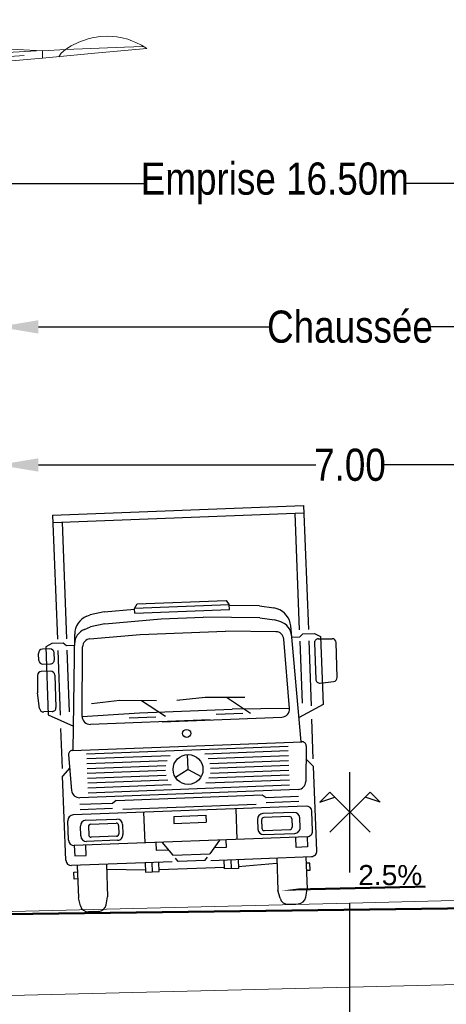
# Model space of a CAD drawing. Extents: x 1616800 to 1632437, y 2248456 to 2251974.
# Tile 338 of 399: x 1619128.06 to 1619132.3, y 2251205.98 to 2251215.79. Entities that reach past the tile are written whole.
import ezdxf
from ezdxf.enums import TextEntityAlignment as Align

# ---------------------------------------------------------------- set-up
doc = ezdxf.new("R2010")
doc.units = 0
doc.header["$LTSCALE"] = 2
doc.header["$PDMODE"] = 3
doc.header["$PDSIZE"] = 0.2
doc.linetypes.add('CONTINU', pattern=[0])
doc.layers.get('0').update_dxf_attribs({"linetype": 'CONTINUOUS'})
doc.layers.get('Defpoints').update_dxf_attribs({"linetype": 'CONTINUOUS'})
doc.layers.add('0000-PAP-PROFIL EN TRAVERS DE PRINCIPE', color=7, linetype='CONTINUOUS')
doc.styles.add('Arial', font='ARIALN.TTF')
doc.styles.add('ARIAL-GRAS', font='arial.ttf')
doc.styles.get("Standard").update_dxf_attribs({"font": 'arial.ttf'})
doc.dimstyles.get("Standard").update_dxf_attribs({"dimtxt": 0.18, "dimasz": 0.18, "dimexe": 0.18, "dimexo": 0.0625, "dimgap": 0.09, "dimtad": 0, "dimtih": 1, "dimtoh": 1, "dimdec": 4, "dimzin": 0, "dimdsep": 46, "dimtxsty": 'Standard', "dimcen": 0.09, "dimadec": 0, "dimazin": 0, "dimtfac": 1, "dimtdec": 4, "dimtofl": 0, "dimtmove": 0, "dimatfit": 3, "dimfxl": 1, "dimtolj": 1, "dimtzin": 0, "dimarcsym": 0})

# ---------------------------------------------------------------- blocks, each defined once
blk = doc.blocks.new('CovPrTrAxe')
blk.add_line((0, 0), (0, 1))
for points in [[(0.2, 0.4), (-0.2, 0.8), (-0.3, 0.7), (-0.15, 0.75)], [(-0.2, 0.4), (0.2, 0.8), (0.3, 0.7), (0.15, 0.75)]]:
    blk.add_lwpolyline(points)
blk = doc.blocks.new('*D183')
at = {"layer": '0000-PAP-PROFIL EN TRAVERS DE PRINCIPE', "color": 0, "lineweight": -2, "ltscale": 0.6, "transparency": 16777216}
for p, q in [((1619127.8428, 2251206.9028), (1619127.8428, 2251211.3553)), ((1619134.8428, 2251207.0778), (1619134.8428, 2251211.3553))]:
    blk.add_line(p, q, dxfattribs=at)
at = {"layer": '0000-PAP-PROFIL EN TRAVERS DE PRINCIPE', "color": 0, "linetype": 'Continuous', "lineweight": -2, "ltscale": 0.6, "transparency": 16777216}
for p, q in [((1619128.2428, 2251211.3553), (1619131.0035, 2251211.3553)), ((1619134.4428, 2251211.3553), (1619131.6822, 2251211.3553))]:
    blk.add_line(p, q, dxfattribs=at)
at = {"layer": '0000-PAP-PROFIL EN TRAVERS DE PRINCIPE', "color": 0, "ltscale": 0.6, "transparency": 16777216}
for points in [[(1619128.2428, 2251211.422), (1619128.2428, 2251211.2886), (1619127.8428, 2251211.3553)], [(1619134.4428, 2251211.422), (1619134.4428, 2251211.2886), (1619134.8428, 2251211.3553)]]:
    blk.add_solid(points, dxfattribs=at)
at = {"layer": 'Defpoints', "color": 0, "ltscale": 0.6, "transparency": 16777216}
for p in [(1619134.8428, 2251211.3553), (1619134.8428, 2251207.0778), (1619127.8428, 2251206.9028)]:
    blk.add_point(p, dxfattribs=at)
at = {"layer": '0000-PAP-PROFIL EN TRAVERS DE PRINCIPE', "color": 0, "ltscale": 0.6, "transparency": 16777216, "insert": (1619131.3428, 2251211.3553), "char_height": 0.32, "attachment_point": 5, "style": 'Arial'}
blk.add_mtext('\\A1;7.00', dxfattribs=at)
blk = doc.blocks.new('*D184')
at = {"layer": '0000-PAP-PROFIL EN TRAVERS DE PRINCIPE', "color": 0, "lineweight": -2, "ltscale": 0.6, "transparency": 16777216}
for p, q in [((1619127.8428, 2251208.8873), (1619127.8428, 2251212.7311)), ((1619134.8428, 2251211.4899), (1619134.8428, 2251212.7311))]:
    blk.add_line(p, q, dxfattribs=at)
at = {"layer": '0000-PAP-PROFIL EN TRAVERS DE PRINCIPE', "color": 0, "linetype": 'Continuous', "lineweight": -2, "ltscale": 0.6, "transparency": 16777216}
for p, q in [((1619128.2428, 2251212.7311), (1619130.5342, 2251212.7311)), ((1619134.4428, 2251212.7311), (1619132.1515, 2251212.7311))]:
    blk.add_line(p, q, dxfattribs=at)
at = {"layer": '0000-PAP-PROFIL EN TRAVERS DE PRINCIPE', "color": 0, "ltscale": 0.6, "transparency": 16777216}
for points in [[(1619128.2428, 2251212.7977), (1619128.2428, 2251212.6644), (1619127.8428, 2251212.7311)], [(1619134.4428, 2251212.7977), (1619134.4428, 2251212.6644), (1619134.8428, 2251212.7311)]]:
    blk.add_solid(points, dxfattribs=at)
at = {"layer": 'Defpoints', "color": 0, "ltscale": 0.6, "transparency": 16777216}
for p in [(1619134.8428, 2251212.7311), (1619134.8428, 2251211.4899), (1619127.8428, 2251208.8873)]:
    blk.add_point(p, dxfattribs=at)
at = {"layer": '0000-PAP-PROFIL EN TRAVERS DE PRINCIPE', "color": 0, "ltscale": 0.6, "transparency": 16777216, "insert": (1619131.3428, 2251212.7311), "char_height": 0.32, "attachment_point": 5, "style": 'Arial'}
blk.add_mtext('\\A1;Chaussée', dxfattribs=at)
blk = doc.blocks.new('candelapre')
at = {"color": 7, "linetype": 'Continuous', "lineweight": 0, "flags": 128}
for points in [[(-0.0267, 8.032), (-0.0267, 8.9452), (-0.0986, 8.9452), (-0.0986, 8.032)], [(-1.3195, 8.5607), (-1.8394, 8.611), (-2.3583, 8.6571), (-2.3026, 8.6899), (-2.2487, 8.7175), (-2.2128, 8.7328), (-2.167, 8.7498), (-2.1105, 8.7651), (-2.0593, 8.7731), (-2.0108, 8.7789), (-1.9606, 8.7821), (-1.8959, 8.7784), (-1.8277, 8.7683), (-1.7828, 8.7567), (-1.6813, 8.7201), (-1.605, 8.6857), (-1.5478, 8.6474)], [(-1.5478, 8.6474), (-2.1338, 8.673), (-2.3203, 8.6795)], [(-1.3195, 8.6364), (-1.5478, 8.6474)], [(-1.5478, 8.6474), (-1.505, 8.6109), (-1.4801, 8.5762)], [(0.002, 8.5501), (-0.1228, 8.4611), (-1.0493, 8.5395), (-1.3195, 8.5607), (-1.3195, 8.6364), (-0.9434, 8.6539), (-0.0986, 8.7307)], [(0.002, 8.5501), (-0.3832, 8.585), (-1.3195, 8.638)], [(-0.1363, 8.5178), (-1.1346, 8.5893)], [(-0.0011, 1.8157), (-0.0011, 8.032), (-0.1241, 8.032), (-0.1241, 1.8157)], [(0.0249, -0.006), (0.0249, 1.8157), (-0.1565, 1.8157), (-0.1565, -0.006)], [(0.1147, -0.006), (0.1147, -0.041), (-0.248, -0.041), (-0.248, -0.006), (0.1147, -0.006)]]:
    blk.add_lwpolyline(points, dxfattribs=at)
blk = doc.blocks.new('CAMION_2_65_65')
at = {"color": 8}
for p, q in [((-1.572, 4.987), (1.572, 4.987)), ((-1.572, 4.987), (-1.572, 3.431)), ((1.572, 4.987), (1.572, 3.431)), ((-1.572, 4.894), (1.572, 4.894)), ((-1.458, 4.894), (-1.458, 3.431)), ((1.458, 4.894), (1.458, 3.431)), ((-0.593, 3.778), (-0.557, 3.835)), ((-0.557, 3.835), (0.557, 3.835)), ((0.557, 3.835), (0.593, 3.778)), ((-1.191, 3.705), (-1.152, 3.719)), ((-0.972, 3.75), (-1.152, 3.719)), ((-0.972, 3.75), (-0.593, 3.77)), ((0.593, 3.778), (-0.593, 3.778)), ((-0.593, 3.72), (-0.593, 3.778)), ((-0.593, 3.72), (0.593, 3.72)), ((0.593, 3.72), (0.593, 3.778)), ((0.972, 3.75), (0.593, 3.77)), ((0.972, 3.75), (1.152, 3.719)), ((1.191, 3.705), (1.152, 3.719)), ((-0.972, 3.6), (-1.152, 3.569)), ((-0.972, 3.6), (-0.263, 3.636)), ((-0.263, 3.636), (0.263, 3.636)), ((0.972, 3.6), (0.263, 3.636)), ((0.972, 3.6), (1.152, 3.569)), ((-1.429, 2.029), (-1.353, 3.484)), ((-1.23, 3.54), (-1.152, 3.569)), ((1.23, 3.54), (1.152, 3.569)), ((1.429, 2.029), (1.353, 3.484)), ((-1.645, 3.379), (-1.722, 3.338)), ((-1.722, 3.338), (-1.722, 2.486)), ((-1.501, 3.379), (-1.645, 3.379)), ((-1.46, 3.344), (-1.501, 3.379)), ((-1.361, 3.344), (-1.46, 3.344)), ((-1.165, 3.418), (-0.536, 3.451)), ((-0.536, 3.451), (0.536, 3.451)), ((1.165, 3.418), (0.536, 3.451)), ((1.361, 3.344), (1.46, 3.344)), ((1.46, 3.344), (1.501, 3.379)), ((1.501, 3.379), (1.645, 3.379)), ((1.645, 3.379), (1.722, 3.338)), ((1.722, 3.338), (1.722, 2.486)), ((-1.815, 3.174), (-1.815, 3.261)), ((-1.67, 3.311), (-1.765, 3.311)), ((-1.62, 3.174), (-1.62, 3.261)), ((-1.572, 3.29), (-1.572, 2.476)), ((-1.458, 3.29), (-1.458, 2.513)), ((-1.3, 2.452), (-1.26, 3.323)), ((1.3, 2.452), (1.26, 3.323)), ((1.458, 3.29), (1.458, 2.513)), ((1.572, 3.29), (1.572, 2.476)), ((1.641, 3.26), (1.641, 2.804)), ((1.692, 3.31), (1.865, 3.305)), ((1.909, 2.817), (1.914, 3.254)), ((-1.765, 3.124), (-1.67, 3.124)), ((-1.84, 2.984), (-1.847, 2.767)), ((-1.672, 3.031), (-1.789, 3.033)), ((-1.623, 2.981), (-1.623, 2.575)), ((-1.828, 2.571), (-1.847, 2.767)), ((1.695, 2.754), (1.863, 2.768)), ((-0.819, 2.631), (-1.178, 2.604)), ((-0.363, 2.611), (-0.819, 2.631)), ((-0.258, 2.409), (-0.551, 2.619)), ((0.249, 2.631), (-0.109, 2.604)), ((0.745, 2.609), (0.249, 2.631)), ((0.81, 2.409), (0.517, 2.619)), ((-1.673, 2.525), (-1.778, 2.525)), ((-1.722, 2.486), (-1.413, 2.332)), ((-1.3, 2.452), (-0.582, 2.47)), ((-0.582, 2.47), (0.582, 2.47)), ((1.3, 2.452), (0.582, 2.47)), ((1.722, 2.486), (1.413, 2.332)), ((0.302, 2.347), (-1.2, 2.347)), ((-0.71, 2.409), (-0.376, 2.409)), ((-0.302, 2.347), (1.2, 2.347)), ((0.71, 2.409), (0.376, 2.409)), ((-1.572, 1.808), (-1.572, 2.308)), ((1.572, 1.808), (1.572, 2.308)), ((-1.488, 1.977), (-1.467, 1.529)), ((-1.438, 2.029), (1.438, 2.029)), ((-1.262, 1.981), (1.262, 1.981)), ((1.488, 1.977), (1.467, 1.529)), ((-1.262, 1.92), (-0.216, 1.92)), ((-1.262, 1.859), (-0.255, 1.859)), ((0, 1.736), (0, 1.923)), ((1.262, 1.92), (0.216, 1.92)), ((1.262, 1.859), (0.255, 1.859)), ((-1.48, 1.813), (-1.572, 1.712)), ((-1.262, 1.798), (-0.277, 1.798)), ((-1.262, 1.737), (-0.283, 1.737)), ((0, 1.736), (-0.162, 1.643)), ((0, 1.736), (0.162, 1.643)), ((1.262, 1.798), (0.277, 1.798)), ((1.262, 1.737), (0.283, 1.737)), ((1.48, 1.813), (1.572, 1.712)), ((-1.572, 0.657), (-1.572, 1.712)), ((-1.262, 1.676), (-0.277, 1.676)), ((-1.262, 1.615), (-0.256, 1.615)), ((1.262, 1.615), (0.256, 1.615)), ((1.262, 1.676), (0.277, 1.676)), ((1.572, 0.657), (1.572, 1.712)), ((-1.262, 1.554), (-0.217, 1.554)), ((-1.262, 1.493), (1.262, 1.493)), ((1.262, 1.554), (0.217, 1.554)), ((1.367, 1.434), (-1.367, 1.434)), ((-0.914, 1.381), (-0.962, 1.347)), ((-0.914, 1.381), (0.914, 1.381)), ((0.914, 1.381), (0.962, 1.347)), ((-0.962, 1.347), (-1.37, 1.347)), ((-0.962, 1.284), (-1.37, 1.284)), ((-0.836, 1.27), (0.836, 1.27)), ((0.962, 1.347), (1.37, 1.347)), ((0.962, 1.284), (1.37, 1.284)), ((-1.529, 0.907), (-1.529, 1.152)), ((1.459, 1.222), (-1.459, 1.222)), ((-1.304, 1.148), (-0.915, 1.148)), ((-0.577, 1.222), (-0.577, 0.837)), ((-0.202, 1.155), (-0.202, 1.068)), ((-0.202, 1.155), (0.202, 1.155)), ((0.202, 1.155), (0.202, 1.068)), ((0.577, 1.222), (0.577, 0.837)), ((1.304, 1.148), (0.915, 1.148)), ((1.529, 0.907), (1.529, 1.152)), ((-1.374, 0.954), (-1.374, 1.078)), ((-1.274, 1.068), (-1.274, 0.964)), ((-1.244, 1.098), (-0.925, 1.098)), ((-0.895, 1.068), (-0.895, 0.964)), ((-0.845, 1.078), (-0.845, 0.954)), ((-0.202, 1.068), (0.202, 1.068)), ((0.845, 1.078), (0.845, 0.954)), ((0.895, 1.068), (0.895, 0.964)), ((1.244, 1.098), (0.925, 1.098)), ((1.274, 1.068), (1.274, 0.964)), ((1.374, 0.954), (1.374, 1.078)), ((-0.915, 0.884), (-1.304, 0.884)), ((-0.925, 0.934), (-1.244, 0.934)), ((0.915, 0.884), (1.304, 0.884)), ((0.925, 0.934), (1.244, 0.934)), ((-1.459, 0.837), (-1.459, 0.708)), ((1.459, 0.837), (-1.459, 0.837)), ((-1.317, 0.708), (-1.317, 0.837)), ((-0.438, 0.837), (-0.438, 0.741)), ((-0.438, 0.741), (-0.287, 0.741)), ((-0.361, 0.837), (-0.231, 0.669)), ((0.361, 0.837), (0.231, 0.669)), ((0.438, 0.741), (0.287, 0.741)), ((0.438, 0.837), (0.438, 0.741)), ((1.317, 0.708), (1.317, 0.837)), ((1.459, 0.837), (1.459, 0.708)), ((-1.459, 0.708), (-1.317, 0.708)), ((-0.231, 0.669), (0.231, 0.669)), ((-0.168, 0.587), (-0.201, 0.63)), ((0.168, 0.587), (0.201, 0.63)), ((1.459, 0.708), (1.317, 0.708)), ((-0.241, 0.587), (-1.502, 0.587)), ((-1.478, 0.418), (-1.478, 0.506)), ((-1.478, 0.506), (-1.433, 0.506)), ((-1.433, 0.587), (-1.433, 0.179)), ((-1.067, 0.587), (-1.067, 0.179)), ((-0.582, 0.496), (-1.063, 0.52)), ((-0.582, 0.587), (-0.582, 0.472)), ((-0.495, 0.472), (-0.495, 0.587)), ((-0.409, 0.472), (-0.409, 0.587)), ((-0.409, 0.496), (0.409, 0.496)), ((0.168, 0.587), (-0.168, 0.587)), ((0.241, 0.587), (1.502, 0.587)), ((0.409, 0.472), (0.409, 0.587)), ((0.495, 0.472), (0.495, 0.587)), ((0.582, 0.587), (0.582, 0.472)), ((0.582, 0.496), (1.063, 0.52)), ((1.067, 0.587), (1.067, 0.179)), ((1.433, 0.587), (1.433, 0.179)), ((1.478, 0.506), (1.433, 0.506)), ((1.478, 0.418), (1.478, 0.506)), ((-1.433, 0.418), (-1.478, 0.418)), ((-0.582, 0.472), (-0.409, 0.472)), ((0.582, 0.472), (0.409, 0.472)), ((1.433, 0.418), (1.478, 0.418)), ((-1.412, 0.079), (-1.433, 0.179)), ((-1.089, 0.079), (-1.067, 0.179)), ((1.089, 0.079), (1.067, 0.179)), ((1.412, 0.079), (1.433, 0.179)), ((-1.187, 0), (-1.314, 0)), ((1.187, 0), (1.314, 0))]:
    blk.add_line(p, q, dxfattribs=at)
for centre, radius in [((0, 2.188), 0.0507), ((0, 1.736), 0.187)]:
    blk.add_circle(centre, radius, dxfattribs=at)
for centre, radius, start, end in [((-1.104, 3.471), 0.25, 110.556, 177.0088), ((1.104, 3.471), 0.25, 2.9912, 69.444), ((-1.16, 3.353), 0.2, 110.556, 177.0088), ((1.16, 3.353), 0.2, 2.9912, 69.444), ((-1.16, 3.319), 0.1, 92.9866, 177.3524), ((1.16, 3.319), 0.1, 2.6476, 87.0134), ((-1.765, 3.261), 0.05, 90, 180), ((-1.67, 3.261), 0.05, 0, 90), ((1.691, 3.26), 0.05, 88.1524, 180), ((1.864, 3.255), 0.05, 359.3839, 88.1524), ((-1.765, 3.174), 0.05, 180, 270), ((-1.67, 3.174), 0.05, 270, 0), ((-1.79, 2.983), 0.05, 89.1186, 178.1118), ((-1.673, 2.981), 0.05, 0, 89.1186), ((1.691, 2.804), 0.05, 180, 274.5739), ((1.859, 2.818), 0.05, 274.5739, 359.3839), ((-1.778, 2.575), 0.05, 185.5275, 270), ((-1.673, 2.575), 0.05, 270, 0), ((-1.2, 2.447), 0.1, 177.3524, 270), ((1.2, 2.447), 0.1, 270, 2.6476), ((-1.438, 1.979), 0.05, 90, 182.6425), ((1.438, 1.979), 0.05, 357.3575, 90), ((-1.367, 1.534), 0.1, 182.6425, 270), ((1.367, 1.534), 0.1, 270, 357.3575), ((-1.459, 1.152), 0.07, 90, 180), ((-1.304, 1.078), 0.07, 90, 180), ((-0.915, 1.078), 0.07, 0, 90), ((0.915, 1.078), 0.07, 90, 180), ((1.304, 1.078), 0.07, 0, 90), ((1.459, 1.152), 0.07, 0, 90), ((-1.244, 1.068), 0.03, 90, 180), ((-0.925, 1.068), 0.03, 0, 90), ((0.925, 1.068), 0.03, 90, 180), ((1.244, 1.068), 0.03, 0, 90), ((-1.459, 0.907), 0.07, 180, 270), ((-1.304, 0.954), 0.07, 180, 270), ((-1.244, 0.964), 0.03, 180, 270), ((-0.925, 0.964), 0.03, 270, 0), ((-0.915, 0.954), 0.07, 270, 0), ((0.915, 0.954), 0.07, 180, 270), ((0.925, 0.964), 0.03, 180, 270), ((1.244, 0.964), 0.03, 270, 0), ((1.304, 0.954), 0.07, 270, 0), ((1.459, 0.907), 0.07, 270, 0), ((-1.502, 0.657), 0.07, 180, 270), ((1.502, 0.657), 0.07, 270, 0), ((-1.314, 0.1), 0.1, 192.068, 270), ((-1.187, 0.1), 0.1, 270, 347.932), ((1.187, 0.1), 0.1, 192.068, 270), ((1.314, 0.1), 0.1, 270, 347.932)]:
    blk.add_arc(centre, radius, start, end, dxfattribs=at)
blk = doc.blocks.new('*D193')
at = {"layer": '0000-PAP-PROFIL EN TRAVERS DE PRINCIPE', "color": 0, "linetype": 'CONTINU', "lineweight": -2, "ltscale": 0.03, "transparency": 16777216}
for p, q in [((1619122.3428, 2251211.3227), (1619122.3428, 2251214.1604)), ((1619138.8476, 2251211.3509), (1619138.8476, 2251214.1604))]:
    blk.add_line(p, q, dxfattribs=at)
at = {"layer": '0000-PAP-PROFIL EN TRAVERS DE PRINCIPE', "color": 0, "linetype": 'Continuous', "lineweight": -2, "ltscale": 0.03, "transparency": 16777216}
for p, q in [((1619122.7428, 2251214.1604), (1619129.2869, 2251214.1604)), ((1619138.4476, 2251214.1604), (1619131.9035, 2251214.1604))]:
    blk.add_line(p, q, dxfattribs=at)
at = {"layer": '0000-PAP-PROFIL EN TRAVERS DE PRINCIPE', "color": 0, "linetype": 'CONTINU', "ltscale": 0.03, "transparency": 16777216}
for points in [[(1619122.7428, 2251214.2271), (1619122.7428, 2251214.0938), (1619122.3428, 2251214.1604)], [(1619138.4476, 2251214.2271), (1619138.4476, 2251214.0938), (1619138.8476, 2251214.1604)]]:
    blk.add_solid(points, dxfattribs=at)
at = {"layer": 'Defpoints', "color": 0, "linetype": 'CONTINU', "ltscale": 0.03, "transparency": 16777216}
for p in [(1619138.8476, 2251214.1604), (1619122.3428, 2251211.3227), (1619138.8476, 2251211.3509)]:
    blk.add_point(p, dxfattribs=at)
at = {"layer": '0000-PAP-PROFIL EN TRAVERS DE PRINCIPE', "color": 0, "linetype": 'CONTINU', "ltscale": 0.03, "transparency": 16777216, "insert": (1619130.5952, 2251214.1604), "char_height": 0.32, "attachment_point": 5, "style": 'Arial'}
blk.add_mtext('\\A1;Emprise 16.50m', dxfattribs=at)

msp = doc.modelspace()

# ---------------------------------------------------------------- linework, layer by layer
at = {"layer": '0000-PAP-PROFIL EN TRAVERS DE PRINCIPE', "linetype": 'Continuous'}
for q in [(1619131.3428, 2251206.9903), (1619131.3428, 2251206.9232), (1619131.3428, 2251206.9232)]:
    msp.add_line((1619131.3428, 2251202.9606), q, dxfattribs=at)
at = {"layer": '0000-PAP-PROFIL EN TRAVERS DE PRINCIPE', "color": 7, "linetype": 'Continuous', "lineweight": 0, "flags": 128}
for points in [[(1619122.0799, 2251206.7775), (1619122.3428, 2251206.9528), (1619122.3428, 2251206.3028), (1619124.8428, 2251206.2528), (1619124.8428, 2251206.6028), (1619126.3428, 2251206.4028), (1619127.8428, 2251206.6028), (1619127.5604, 2251206.0577), (1619131.3428, 2251206.1503), (1619135.2439, 2251206.2476), (1619134.9928, 2251206.9178), (1619138.8428, 2251206.9948), (1619138.8428, 2251207.2948)], [(1619122.3428, 2251206.9528), (1619124.8428, 2251206.9028), (1619126.3428, 2251206.7028), (1619127.8428, 2251206.9028), (1619131.3428, 2251206.9903), (1619134.8428, 2251207.0778), (1619134.8728, 2251207.2128), (1619134.9928, 2251207.2178), (1619138.8428, 2251207.2948)], [(1619122.3428, 2251206.9528), (1619122.3428, 2251206.3028), (1619124.8428, 2251206.2528), (1619124.8428, 2251206.6028), (1619126.3428, 2251206.4028), (1619127.8428, 2251206.6028), (1619127.5604, 2251206.0577), (1619131.3428, 2251206.1503), (1619135.2439, 2251206.2476), (1619134.9928, 2251206.9178), (1619138.8428, 2251206.9948), (1619138.8428, 2251207.2948)]]:
    msp.add_lwpolyline(points, dxfattribs=at)
at = {"layer": '0000-PAP-PROFIL EN TRAVERS DE PRINCIPE', "flags": 128}
msp.add_lwpolyline([(1619132.0945, 2251207.154, 0.02, 0.02, 0), (1619131.2203, 2251207.1344, 0.1, 0, 0), (1619130.6672, 2251207.1147, 0, 0, 0)], format="xyseb", dxfattribs=at)
at = {"layer": '0000-PAP-PROFIL EN TRAVERS DE PRINCIPE', "color": 95, "linetype": 'Continuous', "lineweight": 0, "const_width": 0.02, "flags": 128}
msp.add_lwpolyline([(1619116.3428, 2251206.7353), (1619121.8485, 2251206.7705), (1619123.5692, 2251206.8227), (1619125.7176, 2251206.8508), (1619131.3428, 2251206.9232), (1619131.3428, 2251206.9232), (1619139.9863, 2251207.0345), (1619141.7984, 2251207.0029), (1619148.8428, 2251207.1142)], dxfattribs=at)

# ---------------------------------------------------------------- block references
at = {"layer": '0000-PAP-PROFIL EN TRAVERS DE PRINCIPE', "xscale": -1}
msp.add_blockref('candelapre', (1619126.9644, 2251206.8467), dxfattribs=at)
at = {"layer": '0000-PAP-PROFIL EN TRAVERS DE PRINCIPE', "xscale": 0.7950388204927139, "yscale": 0.7950388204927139, "zscale": 0.7950388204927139, "rotation": 2.18795869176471}
msp.add_blockref('CAMION_2_65_65', (1619129.784, 2251206.9419), dxfattribs=at)
at = {"layer": '0000-PAP-PROFIL EN TRAVERS DE PRINCIPE', "zscale": 0.1}
msp.add_blockref('CovPrTrAxe', (1619131.3428, 2251207.2948), dxfattribs=at)

# ---------------------------------------------------------------- texts
at = {"layer": '0000-PAP-PROFIL EN TRAVERS DE PRINCIPE', "color": 7, "style": 'ARIAL-GRAS'}
msp.add_text('2.5%%%', height=0.2, dxfattribs=at).set_placement((1619131.744, 2251207.1689), align=Align.CENTER)

# ---------------------------------------------------------------- dimensions: what is measured, and where the dimension line sits
at = {"layer": '0000-PAP-PROFIL EN TRAVERS DE PRINCIPE', "color": 1, "linetype": 'CONTINU', "ltscale": 0.03}
dim = msp.add_linear_dim(base=(1619138.8476, 2251214.1604), p1=(1619122.3428, 2251211.3227), p2=(1619138.8476, 2251211.3509), text='Emprise 16.50m', dimstyle='Standard', override={"dimscale": 40, "dimtxt": 0.008, "dimasz": 0.01, "dimexe": 0, "dimexo": 0, "dimgap": 0, "dimtih": 0, "dimtoh": 0, "dimdec": 2, "dimtxsty": 'Arial', "dimcen": 1.5, "dimtmove": 1, "dimfxl": 1.25, "dimfxlon": 1}, dxfattribs=at)
dim.commit()
dim.dimension.update_dxf_attribs({"geometry": '*D193', "text_midpoint": (1619130.5952, 2251214.1604)})
at = {"layer": '0000-PAP-PROFIL EN TRAVERS DE PRINCIPE', "ltscale": 0.6}
dim = msp.add_linear_dim(base=(1619134.8428, 2251212.7311), p1=(1619127.8428, 2251208.8873), p2=(1619134.8428, 2251211.4899), text='Chaussée', dimstyle='Standard', override={"dimscale": 40, "dimtxt": 0.008, "dimasz": 0.01, "dimexe": 0, "dimexo": 0, "dimgap": 0, "dimtih": 0, "dimtoh": 0, "dimdec": 2, "dimtxsty": 'Arial', "dimcen": 1.5, "dimtmove": 1, "dimfxl": 1.25, "dimfxlon": 1}, dxfattribs=at)
dim.commit()
dim.dimension.update_dxf_attribs({"geometry": '*D184', "text_midpoint": (1619131.3428, 2251212.7311)})
dim = msp.add_linear_dim(base=(1619134.8428, 2251211.3553), p1=(1619127.8428, 2251206.9028), p2=(1619134.8428, 2251207.0778), dimstyle='Standard', override={"dimscale": 40, "dimtxt": 0.008, "dimasz": 0.01, "dimexe": 0, "dimexo": 0, "dimgap": 0, "dimtih": 0, "dimtoh": 0, "dimdec": 2, "dimtxsty": 'Arial', "dimcen": 1.5, "dimtmove": 1, "dimfxl": 1.25, "dimfxlon": 1}, dxfattribs=at)
dim.commit()
dim.dimension.update_dxf_attribs({"geometry": '*D183', "text_midpoint": (1619131.3428, 2251211.3553)})

doc.saveas('drawing.dxf')
